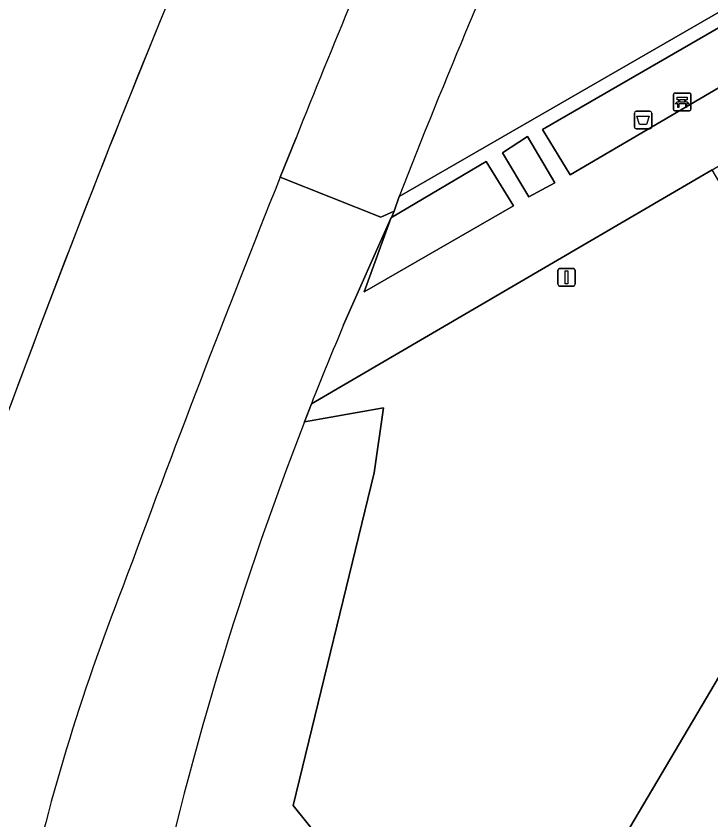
# Model space of a CAD drawing. Extents: x 155018 to 156648, y 383979 to 385733.
# Drawn here: x 155894.03 to 155933.73, y 385102.1 to 385148.02 of the extents above; entities that cross this region are included whole.
import ezdxf

# ---------------------------------------------------------------- set-up
doc = ezdxf.new("R2010")
doc.units = 0
for name, color, linetype in [('IMGEO_Afvalbak', 7, 'Continuous'), ('IMGEO_Bank', 7, 'Continuous'), ('IMGEO_Groenvoorziening', 7, 'Continuous'), ('IMGEO_Lichtmast', 7, 'Continuous'), ('IMGEO_Lijnafwatering', 7, 'Continuous'), ('IMGEO_Pand', 7, 'Continuous'), ('IMGEO_Parkeervlak_open', 7, 'Continuous'), ('IMGEO_Rijbaan_lokaal_gesloten', 7, 'Continuous'), ('IMGEO_Rijbaan_regionaal_gesloten', 7, 'Continuous'), ('IMGEO_Voetpad_open', 7, 'Continuous')]:
    doc.layers.add(name, color=color, linetype=linetype)

msp = doc.modelspace()

# ---------------------------------------------------------------- linework, layer by layer
at = {"layer": 'IMGEO_Afvalbak'}
for p, q in [((155929.355, 385141.681), (155929.355, 385142.481)), ((155929.355, 385142.481), (155929.355, 385141.681)), ((155929.455, 385142.581), (155930.245, 385142.581)), ((155930.245, 385142.581), (155929.455, 385142.581)), ((155930.345, 385142.481), (155930.345, 385141.681)), ((155930.345, 385141.681), (155930.345, 385142.481)), ((155930.245, 385141.581), (155929.455, 385141.581)), ((155929.455, 385141.581), (155930.245, 385141.581))]:
    msp.add_line(p, q, dxfattribs=at)
msp.add_lwpolyline([(155929.498, 385142.295), (155930.202, 385142.295), (155930.053, 385141.825), (155929.647, 385141.825), (155929.498, 385142.295)], dxfattribs=at)
for centre, start, end in [((155929.455, 385142.481), 90, 180), ((155929.455, 385142.481), 90, 180), ((155930.245, 385142.481), 0, 90), ((155930.245, 385142.481), 360, 90), ((155929.455, 385141.681), 180, 270), ((155929.455, 385141.681), 180, 270), ((155930.245, 385141.681), 270, 0), ((155930.245, 385141.681), 270, 0)]:
    msp.add_arc(centre, 0.1, start, end, dxfattribs=at)
at = {"layer": 'IMGEO_Bank'}
for p, q in [((155931.588, 385142.691), (155931.588, 385143.532)), ((155931.588, 385143.532), (155931.588, 385142.691)), ((155931.663, 385143.616), (155932.504, 385143.616)), ((155932.504, 385143.616), (155931.663, 385143.616)), ((155932.229, 385143.234), (155931.947, 385143.234)), ((155932.588, 385143.541), (155932.588, 385142.7)), ((155932.588, 385142.7), (155932.588, 385143.541)), ((155932.285, 385143.014), (155931.892, 385143.014)), ((155931.897, 385143.122), (155931.897, 385143.228)), ((155931.941, 385143.228), (155931.941, 385143.122)), ((155931.947, 385143.116), (155932.229, 385143.116)), ((155932.235, 385143.122), (155932.235, 385143.228)), ((155932.279, 385143.228), (155932.279, 385143.122)), ((155932.513, 385142.616), (155931.672, 385142.616)), ((155931.672, 385142.616), (155932.513, 385142.616))]:
    msp.add_line(p, q, dxfattribs=at)
for points in [[(155931.891, 385143.234), (155931.805, 385143.234), (155931.805, 385143.395), (155932.368, 385143.395), (155932.368, 385143.234), (155932.285, 385143.234)], [(155931.835, 385143.014), (155931.693, 385143.014), (155931.805, 385143.116), (155931.891, 385143.116)], [(155931.885, 385143.007), (155931.885, 385142.8), (155931.842, 385142.8), (155931.842, 385143.007)], [(155932.285, 385143.116), (155932.368, 385143.116), (155932.48, 385143.014), (155932.341, 385143.014)], [(155932.335, 385143.007), (155932.335, 385142.8), (155932.291, 385142.8), (155932.291, 385143.007)]]:
    msp.add_lwpolyline(points, dxfattribs=at)
for centre, radius, start, end in [((155931.666, 385143.538), 0.0779, 92.4484, 184.2845), ((155931.666, 385143.538), 0.0779, 92.4484, 184.2845), ((155931.89, 385143.227), 0.00671, 2.8957, 87.1043), ((155931.947, 385143.227), 0.00671, 92.8957, 177.1043), ((155932.229, 385143.227), 0.00671, 2.8957, 87.1043), ((155932.286, 385143.227), 0.00671, 92.8957, 177.1043), ((155932.51, 385143.538), 0.0779, 2.4484, 94.2845), ((155932.51, 385143.538), 0.0779, 2.4484, 94.2845), ((155931.835, 385143.007), 0.00671, 2.8957, 87.1043), ((155931.892, 385143.007), 0.00671, 92.8957, 177.1043), ((155931.89, 385143.123), 0.00671, 272.8957, 357.1043), ((155931.947, 385143.123), 0.00671, 182.8957, 267.1043), ((155932.229, 385143.123), 0.00671, 272.8957, 357.1043), ((155932.286, 385143.123), 0.00671, 182.8957, 267.1043), ((155932.284, 385143.007), 0.00671, 2.8957, 87.1043), ((155932.341, 385143.007), 0.00671, 92.8957, 177.1043), ((155931.666, 385142.694), 0.0779, 182.4484, 274.2845), ((155931.666, 385142.694), 0.0779, 182.4484, 274.2845), ((155932.51, 385142.694), 0.0779, 272.4484, 4.2845), ((155932.51, 385142.694), 0.0779, 272.4484, 4.2845)]:
    msp.add_arc(centre, radius, start, end, dxfattribs=at)
at = {"layer": 'IMGEO_Groenvoorziening'}
for points in [[(155938.301, 385146.338), (155938.063, 385146.771), (155939.937, 385147.82), (155938.721, 385150.001), (155924.107, 385141.541), (155925.677, 385138.96)], [(155921.814, 385140.213), (155923.318, 385137.69), (155924.808, 385138.497), (155923.254, 385141.15)], [(155915.472, 385136.522), (155915.467, 385136.509), (155913.915, 385132.269), (155922.44, 385137.184), (155920.891, 385139.709)], [(155934.731, 385110.57), (155934.718, 385111.159), (155928.352, 385100.4), (155944.948, 385092.931)]]:
    msp.add_lwpolyline(points, close=True, dxfattribs=at)
for points in [[(155928.352, 385100.4), (155934.718, 385111.159), (155935.075, 385111.985), (155941.5, 385123.858), (155941.701, 385125.507), (155941.117, 385126.829), (155933.8, 385139.234), (155910.898, 385125.861), (155910.498, 385124.837), (155915.014, 385125.636), (155914.489, 385121.931), (155909.864, 385102.917), (155913.537, 385098.356)], [(155901.322, 385093.749), (155903.161, 385092.992), (155907.594, 385090.923), (155911.658, 385089.066), (155913.611, 385088.792), (155913.711, 385089.032), (155948.512, 385067.663), (155960.854, 385057.636), (155962.259, 385058.451), (155964.991, 385060.034), (155965.116, 385060.107), (155962.6, 385062.537), (155958.964, 385065.39), (155953.818, 385069.753), (155946.082, 385075.132), (155938.159, 385080.659), (155931.214, 385084.804), (155919.621, 385092.45), (155917.311, 385095.76), (155913.537, 385098.356), (155909.864, 385102.917), (155914.489, 385121.931), (155915.014, 385125.636), (155910.498, 385124.837)]]:
    msp.add_lwpolyline(points, dxfattribs=at)
msp.add_arc((156093.741, 385053.852), 196.511, 158.82465, 168.28615, dxfattribs=at)
at = {"layer": 'IMGEO_Lichtmast'}
for p, q in [((155925.08, 385133.598), (155925.87, 385133.598)), ((155925.87, 385133.598), (155925.08, 385133.598)), ((155924.98, 385132.698), (155924.98, 385133.498)), ((155924.98, 385133.498), (155924.98, 385132.698)), ((155925.97, 385133.498), (155925.97, 385132.698)), ((155925.97, 385132.698), (155925.97, 385133.498)), ((155925.87, 385132.598), (155925.08, 385132.598)), ((155925.08, 385132.598), (155925.87, 385132.598))]:
    msp.add_line(p, q, dxfattribs=at)
msp.add_lwpolyline([(155925.4, 385133.473), (155925.55, 385133.473), (155925.55, 385132.723), (155925.4, 385132.723), (155925.4, 385133.473)], dxfattribs=at)
for centre, start, end in [((155925.08, 385133.498), 90, 180), ((155925.08, 385133.498), 90, 180), ((155925.87, 385133.498), 0, 90), ((155925.87, 385133.498), 360, 90), ((155925.08, 385132.698), 180, 270), ((155925.08, 385132.698), 180, 270), ((155925.87, 385132.698), 270, 0), ((155925.87, 385132.698), 270, 0)]:
    msp.add_arc(centre, 0.1, start, end, dxfattribs=at)
at = {"layer": 'IMGEO_Lijnafwatering'}
for points in [[(155907.009, 385158.994), (155905.832, 385156.273), (155904.67, 385153.546), (155903.523, 385150.813), (155902.147, 385147.469), (155900.789, 385144.118), (155899.447, 385140.76)], [(155899.447, 385140.76), (155897.437, 385135.631), (155895.466, 385130.486), (155893.535, 385125.327), (155893.153, 385124.326), (155892.777, 385123.323), (155892.407, 385122.318)]]:
    msp.add_lwpolyline(points, dxfattribs=at)
at = {"layer": 'IMGEO_Pand'}
msp.add_lwpolyline([(155915.918, 385137.715), (155946.305, 385155.252), (155933.656, 385177.099)], dxfattribs=at)
msp.add_arc((156308.597, 384984.544), 421.495, 152.81679, 158.69095, dxfattribs=at)
at = {"layer": 'IMGEO_Parkeervlak_open'}
for points in [[(155910.021, 385141.067), (155909.111, 385138.81), (155914.866, 385136.525), (155915.627, 385136.87), (155915.918, 385137.715)], [(155912.74, 385130.373), (155915.467, 385136.509), (155915.472, 385136.522), (155915.627, 385136.87), (155914.866, 385136.525), (155909.111, 385138.81)], [(155910.498, 385124.837), (155910.898, 385125.861)]]:
    msp.add_lwpolyline(points, dxfattribs=at)
for centre, radius, start, end in [((156308.597, 384984.544), 421.495, 152.81679, 158.69095), ((156394.975, 384948.069), 521.947, 156.42318, 158.29891), ((156724.065, 384812.456), 877.87, 158.176041, 159.811643), ((156096.635, 385052.667), 199.639, 157.09316, 158.49188), ((156093.741, 385053.852), 196.511, 158.82465, 168.28615), ((156015.276, 385070.241), 123.693, 158.57904, 167.71496)]:
    msp.add_arc(centre, radius, start, end, dxfattribs=at)
at = {"layer": 'IMGEO_Rijbaan_lokaal_gesloten'}
msp.add_lwpolyline([(155909.111, 385138.81), (155910.021, 385141.067)], dxfattribs=at)
for centre, radius, start, end in [((156394.975, 384948.069), 521.947, 156.42318, 158.29891), ((156558.937, 384879.255), 709.444, 157.494294, 159.705137), ((156724.065, 384812.456), 877.87, 158.176041, 159.811643), ((156015.276, 385070.241), 123.693, 158.57904, 167.71496)]:
    msp.add_arc(centre, radius, start, end, dxfattribs=at)
at = {"layer": 'IMGEO_Rijbaan_regionaal_gesloten'}
msp.add_arc((156558.937, 384879.255), 709.444, 157.494294, 159.705137, dxfattribs=at)
at = {"layer": 'IMGEO_Voetpad_open'}
for points in [[(155946.305, 385155.252), (155915.918, 385137.715), (155915.627, 385136.87), (155915.472, 385136.522), (155920.891, 385139.709), (155922.44, 385137.184), (155913.915, 385132.269), (155915.467, 385136.509), (155912.74, 385130.373)], [(155940.323, 385142.663), (155938.301, 385146.338), (155925.677, 385138.96), (155924.107, 385141.541), (155938.721, 385150.001), (155939.937, 385147.82), (155941.831, 385148.949)], [(155910.898, 385125.861), (155933.8, 385139.234), (155935.387, 385140.161), (155936.799, 385140.985), (155940.323, 385142.663)]]:
    msp.add_lwpolyline(points, dxfattribs=at)
msp.add_lwpolyline([(155921.814, 385140.213), (155923.254, 385141.15), (155924.808, 385138.497), (155923.318, 385137.69)], close=True, dxfattribs=at)
msp.add_arc((156096.635, 385052.667), 199.639, 157.09316, 158.49188, dxfattribs=at)

doc.saveas('drawing.dxf')
